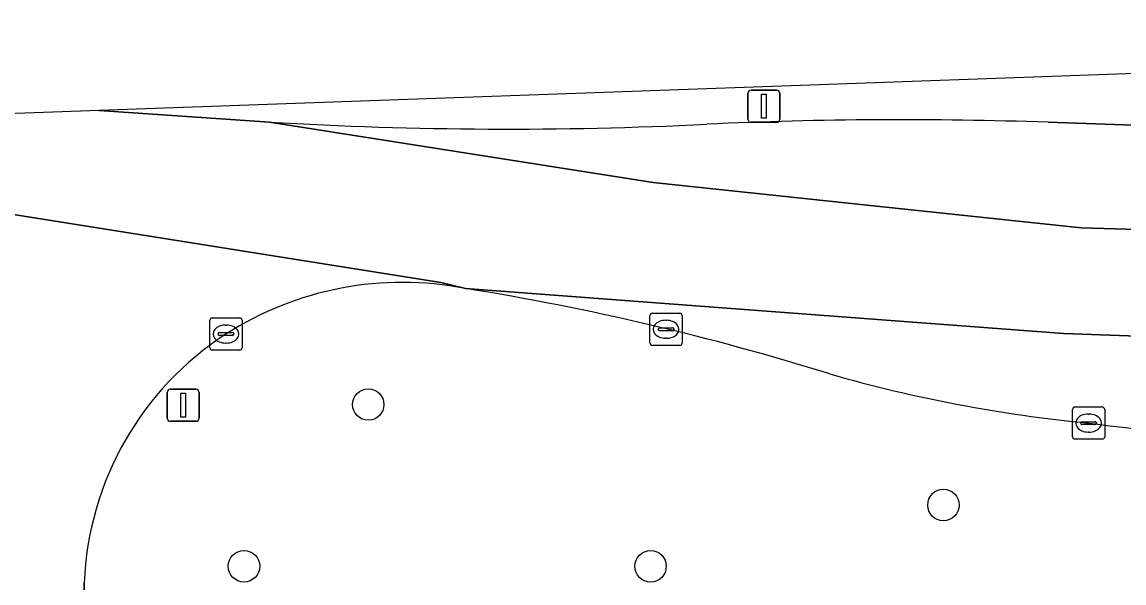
# Model space of a CAD drawing. Extents: x 161084 to 161928, y 385354 to 386522.
# Drawn here: x 161779.1 to 161813.39, y 386504.23 to 386521.66 of the extents above; entities that cross this region are included whole.
import ezdxf

# ---------------------------------------------------------------- set-up
doc = ezdxf.new("R2010")
doc.units = 0
for name, color, linetype in [('IMGEO_Berm_groen', 7, 'Continuous'), ('IMGEO_Boom', 7, 'Continuous'), ('IMGEO_Kolk', 7, 'Continuous'), ('IMGEO_Lichtmast', 7, 'Continuous'), ('IMGEO_Rijbaan_regionaal_gesloten', 7, 'Continuous'), ('IMGEO_Verkeersbordpaal', 7, 'Continuous')]:
    doc.layers.add(name, color=color, linetype=linetype)

msp = doc.modelspace()

# ---------------------------------------------------------------- linework, layer by layer
at = {"layer": 'IMGEO_Berm_groen'}
for points in [[(161869.118, 386521.664), (161854.55, 386521.528), (161805.354, 386519.765), (161781.499, 386518.91), (161786.794, 386518.556)], [(161811.034, 386518.547), (161868.792, 386516.517)], [(161781.033, 386504.226), (161781.033, 386500.258)]]:
    msp.add_lwpolyline(points, dxfattribs=at)
for centre, radius, start, end in [((161794.226, 386643.66), 125.324, 266.60022, 272.82742), ((161806.443, 386388.492), 130.136, 87.97826, 92.65799), ((161790.936, 386503.366), 10.203, 78.9269, 122.564), ((161780.128, 386433.319), 81.072, 72.6997, 80.93869), ((161790.696, 386503.844), 9.671, 122.8886, 177.7365), ((161816.62, 386554.024), 45.037, 254.0414, 264.4822), ((161831.224, 386660.643), 152.627, 262.87335, 266.35267)]:
    msp.add_arc(centre, radius, start, end, dxfattribs=at)
at = {"layer": 'IMGEO_Boom'}
for centre in [(161789.872, 386509.773), (161807.77, 386506.648), (161786.005, 386504.744), (161798.658, 386504.743)]:
    msp.add_circle(centre, 0.489, dxfattribs=at)
at = {"layer": 'IMGEO_Kolk'}
for p, q in [((161798.639, 386511.685), (161798.639, 386512.537)), ((161798.714, 386512.611), (161799.566, 386512.611)), ((161799.64, 386512.537), (161799.64, 386511.685)), ((161784.944, 386511.539), (161784.944, 386512.391)), ((161785.019, 386512.465), (161785.871, 386512.465)), ((161785.432, 386512.245), (161785.457, 386512.245)), ((161785.945, 386512.391), (161785.945, 386511.539)), ((161799.127, 386512.391), (161799.152, 386512.391)), ((161785.203, 386511.959), (161785.203, 386511.971)), ((161785.641, 386511.922), (161785.243, 386511.922)), ((161785.246, 386512.008), (161785.644, 386512.008)), ((161785.687, 386511.971), (161785.687, 386511.959)), ((161798.898, 386512.105), (161798.898, 386512.117)), ((161799.336, 386512.068), (161798.938, 386512.068)), ((161798.941, 386512.154), (161799.339, 386512.154)), ((161799.15, 386511.831), (161799.125, 386511.831)), ((161799.382, 386512.117), (161799.382, 386512.105)), ((161785.455, 386511.685), (161785.43, 386511.685)), ((161799.566, 386511.611), (161798.714, 386511.611)), ((161785.871, 386511.465), (161785.019, 386511.465)), ((161811.788, 386508.77), (161811.788, 386509.622)), ((161811.863, 386509.696), (161812.715, 386509.696)), ((161812.276, 386509.476), (161812.301, 386509.476)), ((161812.789, 386509.622), (161812.789, 386508.77)), ((161812.047, 386509.19), (161812.047, 386509.202)), ((161812.485, 386509.153), (161812.087, 386509.153)), ((161812.09, 386509.239), (161812.488, 386509.239)), ((161812.531, 386509.202), (161812.531, 386509.19)), ((161812.299, 386508.916), (161812.274, 386508.916)), ((161812.715, 386508.696), (161811.863, 386508.696))]:
    msp.add_line(p, q, dxfattribs=at)
for points in [[(161798.639, 386511.685), (161798.639, 386512.537)], [(161798.714, 386512.611), (161799.566, 386512.611)], [(161799.64, 386512.537), (161799.64, 386511.685)], [(161784.944, 386511.539), (161784.944, 386512.391)], [(161785.019, 386512.465), (161785.871, 386512.465)], [(161785.945, 386512.391), (161785.945, 386511.539)], [(161799.566, 386511.611), (161798.714, 386511.611)], [(161785.871, 386511.465), (161785.019, 386511.465)], [(161811.788, 386508.77), (161811.788, 386509.622)], [(161811.863, 386509.696), (161812.715, 386509.696)], [(161812.789, 386509.622), (161812.789, 386508.77)], [(161812.715, 386508.696), (161811.863, 386508.696)]]:
    msp.add_lwpolyline(points, dxfattribs=at)
for centre, radius, start, end in [((161798.716, 386512.535), 0.0765, 91.552, 178.448), ((161798.716, 386512.535), 0.0765, 91.552, 178.448), ((161799.564, 386512.535), 0.0765, 1.552, 88.448), ((161799.564, 386512.535), 0.0765, 1.552, 88.448), ((161785.021, 386512.389), 0.0765, 91.552, 178.448), ((161785.021, 386512.389), 0.0765, 91.552, 178.448), ((161785.869, 386512.389), 0.0765, 1.552, 88.448), ((161785.869, 386512.389), 0.0765, 1.552, 88.448), ((161785.243, 386511.968), 0.0403, 85.8775, 175.7526), ((161785.24, 386511.958), 0.0366, 178.938, 274.7102), ((161785.644, 386511.965), 0.043, 264.8664, 352.4533), ((161785.648, 386511.97), 0.0386, 1.7309, 96.639), ((161798.938, 386512.114), 0.0403, 85.8775, 175.7526), ((161798.935, 386512.104), 0.0366, 178.938, 274.7102), ((161799.339, 386512.111), 0.043, 264.8664, 352.4533), ((161799.343, 386512.116), 0.0386, 1.7309, 96.639), ((161785.021, 386511.541), 0.0765, 181.552, 268.448), ((161785.021, 386511.541), 0.0765, 181.552, 268.448), ((161785.869, 386511.541), 0.0765, 271.552, 358.448), ((161785.869, 386511.541), 0.0765, 271.552, 358.448), ((161798.716, 386511.687), 0.0765, 181.552, 268.448), ((161798.716, 386511.687), 0.0765, 181.552, 268.448), ((161799.564, 386511.687), 0.0765, 271.552, 358.448), ((161799.564, 386511.687), 0.0765, 271.552, 358.448), ((161811.865, 386509.62), 0.0765, 91.552, 178.448), ((161811.865, 386509.62), 0.0765, 91.552, 178.448), ((161812.713, 386509.62), 0.0765, 1.552, 88.448), ((161812.713, 386509.62), 0.0765, 1.552, 88.448), ((161812.087, 386509.199), 0.0403, 85.8775, 175.7526), ((161812.084, 386509.189), 0.0366, 178.938, 274.7102), ((161812.488, 386509.196), 0.043, 264.8664, 352.4533), ((161812.492, 386509.201), 0.0386, 1.7309, 96.639), ((161811.865, 386508.772), 0.0765, 181.552, 268.448), ((161811.865, 386508.772), 0.0765, 181.552, 268.448), ((161812.713, 386508.772), 0.0765, 271.552, 358.448), ((161812.713, 386508.772), 0.0765, 271.552, 358.448)]:
    msp.add_arc(centre, radius, start, end, dxfattribs=at)
for centre, major_axis, ratio, start_param, end_param in [((161785.431, 386511.965), (-0.387, 0.002), 0.722429, 4.712389, 7.853982), ((161785.456, 386511.965), (-0.39, 0.002), 0.717154, 1.570796, 4.712389), ((161799.126, 386512.111), (-0.387, 0.002), 0.722429, 4.712389, 7.853982), ((161799.151, 386512.111), (-0.39, 0.002), 0.717154, 1.570796, 4.712389), ((161812.275, 386509.196), (-0.387, 0.002), 0.722429, 4.712389, 7.853982), ((161812.3, 386509.196), (-0.39, 0.002), 0.717154, 1.570796, 4.712389)]:
    msp.add_ellipse(centre, major_axis=major_axis, ratio=ratio, start_param=start_param, end_param=end_param, dxfattribs=at)
at = {"layer": 'IMGEO_Lichtmast'}
for p, q in [((161801.687, 386518.648), (161801.687, 386519.448)), ((161801.687, 386519.448), (161801.687, 386518.648)), ((161801.787, 386519.548), (161802.577, 386519.548)), ((161802.577, 386519.548), (161801.787, 386519.548)), ((161802.677, 386519.448), (161802.677, 386518.648)), ((161802.677, 386518.648), (161802.677, 386519.448)), ((161802.577, 386518.548), (161801.787, 386518.548)), ((161801.787, 386518.548), (161802.577, 386518.548))]:
    msp.add_line(p, q, dxfattribs=at)
msp.add_lwpolyline([(161802.107, 386519.423), (161802.257, 386519.423), (161802.257, 386518.673), (161802.107, 386518.673), (161802.107, 386519.423)], dxfattribs=at)
for centre, start, end in [((161801.787, 386519.448), 90, 180), ((161801.787, 386519.448), 90, 180), ((161802.577, 386519.448), 0, 90), ((161802.577, 386519.448), 360, 90), ((161801.787, 386518.648), 180, 270), ((161801.787, 386518.648), 180, 270), ((161802.577, 386518.648), 270, 0), ((161802.577, 386518.648), 270, 0)]:
    msp.add_arc(centre, 0.1, start, end, dxfattribs=at)
at = {"layer": 'IMGEO_Rijbaan_regionaal_gesloten'}
for points in [[(161759.308, 386516.735), (161774.324, 386516.06), (161778.443, 386515.747), (161792.135, 386513.569), (161792.896, 386513.379), (161811.505, 386511.978), (161837.5, 386511.046), (161853.008, 386510.49), (161868.801, 386510.094), (161868.796, 386513.304), (161827.9, 386514.799), (161812.062, 386515.267), (161798.737, 386516.675), (161786.794, 386518.556), (161781.499, 386518.91), (161558.33, 386510.912), (161555.079, 386510.796)], [(161786.794, 386518.556), (161798.737, 386516.675), (161812.062, 386515.267), (161827.9, 386514.799), (161868.796, 386513.304), (161868.792, 386516.517)], [(161868.792, 386516.517), (161811.034, 386518.547)], [(161792.896, 386513.379), (161792.135, 386513.569), (161778.443, 386515.747)], [(161868.801, 386510.094), (161853.008, 386510.49), (161837.5, 386511.046), (161811.505, 386511.978), (161792.896, 386513.379)], [(161781.033, 386500.258), (161781.033, 386504.226)]]:
    msp.add_lwpolyline(points, dxfattribs=at)
for centre, radius, start, end in [((161794.226, 386643.66), 125.324, 266.60022, 272.82742), ((161806.443, 386388.492), 130.136, 87.97826, 92.65799), ((161790.936, 386503.366), 10.203, 78.9269, 122.564), ((161780.128, 386433.319), 81.072, 72.6997, 80.93869), ((161790.696, 386503.844), 9.671, 122.8886, 177.7365), ((161816.62, 386554.024), 45.037, 254.0414, 264.4822), ((161831.224, 386660.643), 152.627, 262.87335, 266.35267)]:
    msp.add_arc(centre, radius, start, end, dxfattribs=at)
at = {"layer": 'IMGEO_Verkeersbordpaal'}
for p, q in [((161783.617, 386509.351), (161783.617, 386510.151)), ((161783.617, 386510.151), (161783.617, 386509.351)), ((161783.717, 386510.251), (161784.507, 386510.251)), ((161784.507, 386510.251), (161783.717, 386510.251)), ((161784.607, 386510.151), (161784.607, 386509.351)), ((161784.607, 386509.351), (161784.607, 386510.151)), ((161784.507, 386509.251), (161783.717, 386509.251)), ((161783.717, 386509.251), (161784.507, 386509.251))]:
    msp.add_line(p, q, dxfattribs=at)
msp.add_lwpolyline([(161784.037, 386510.126), (161784.187, 386510.126), (161784.187, 386509.376), (161784.037, 386509.376), (161784.037, 386510.126)], dxfattribs=at)
for centre, start, end in [((161783.717, 386510.151), 90, 180), ((161783.717, 386510.151), 90, 180), ((161784.507, 386510.151), 0, 90), ((161784.507, 386510.151), 360, 90), ((161783.717, 386509.351), 180, 270), ((161783.717, 386509.351), 180, 270), ((161784.507, 386509.351), 270, 0), ((161784.507, 386509.351), 270, 0)]:
    msp.add_arc(centre, 0.1, start, end, dxfattribs=at)

doc.saveas('drawing.dxf')
